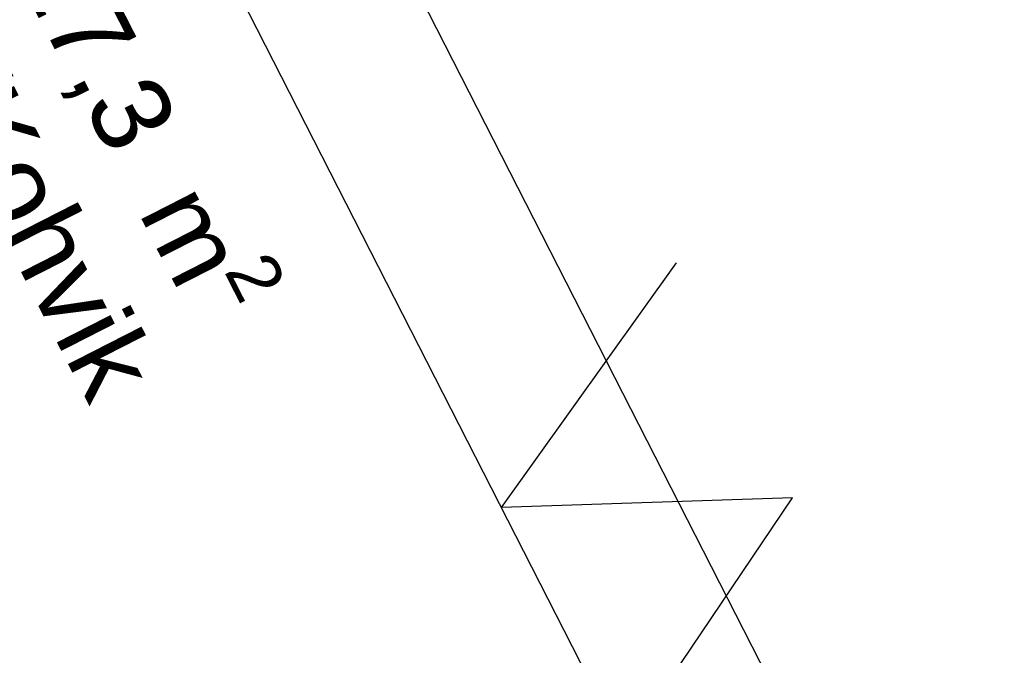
# Model space of a CAD drawing. Header units: metres. Extents: x 538891 to 1080079, y 6588829 to 13178720.
# Tile 704 of 1056: x 539912.47 to 539915.24, y 6589207.32 to 6589209.1. Entities that reach past the tile are written whole.
import ezdxf

# ---------------------------------------------------------------- set-up
doc = ezdxf.new("R2010")
doc.units = ezdxf.units.M
doc.header["$LTSCALE"] = 0.4
doc.linetypes.add('DASHED', pattern=[52.916667, 26.458333, -26.458333])
doc.layers.add('AR', color=7, linetype='Continuous')
doc.styles.add('Arial', font='arial.ttf')

msp = doc.modelspace()

# ---------------------------------------------------------------- linework, layer by layer
at = {"layer": 'AR', "color": 8, "linetype": 'DASHED', "lineweight": 25, "true_color": 0x808080}
for p, q in [((539913.8261, 6589207.7311), (539914.3175, 6589208.4181)), ((539914.643, 6589207.7579), (539913.8261, 6589207.7311)), ((539914.2049, 6589207.1096), (539914.643, 6589207.7579))]:
    msp.add_line(p, q, dxfattribs=at)

# ---------------------------------------------------------------- texts
at = {"layer": 'AR', "color": 7, "char_height": 0.22, "attachment_point": 1, "rotation": 297.0398, "line_spacing_factor": 1.004016, "style": 'Arial'}
for s, insert in [('Söökla/Kohvik', (539911.9811, 6589209.8499)), ('\\A1;227,3{\\H0.9851x; } m{\\H0.9851x;\\H0.6667x;\\S2 ^ ;}', (539912.6322, 6589209.5248))]:
    msp.add_mtext(s, dxfattribs=dict(at, insert=insert))

# ---------------------------------------------------------------- next in the draw order: wipeouts: each hides what was drawn before it
at = {"color": 255, "linetype": 'Continuous', "lineweight": 5}
msp.add_wipeout([(539912.6231, 6589205.1719), (539908.5248, 6589213.2014), (539908.5114, 6589213.1946), (539912.6097, 6589205.165)], dxfattribs=at).dxf.layer = 'AR'

# ---------------------------------------------------------------- next in the draw order: linework, layer by layer
at = {"layer": 'AR', "color": 8, "linetype": 'DASHED', "lineweight": 25, "true_color": 0x808080}
for p, q in [((539915.2373, 6589205.9561), (539909.8025, 6589216.6042)), ((539909.4017, 6589216.3997), (539914.8365, 6589205.7515))]:
    msp.add_line(p, q, dxfattribs=at)
at = {"layer": 'AR', "color": 252, "linetype": 'Continuous', "true_color": 0x848484}
msp.add_solid([(539912.6802, 6589205.027), (539908.5114, 6589213.1946), (539912.502, 6589204.9361), (539908.3333, 6589213.1037)], dxfattribs=at)

doc.saveas('drawing.dxf')
